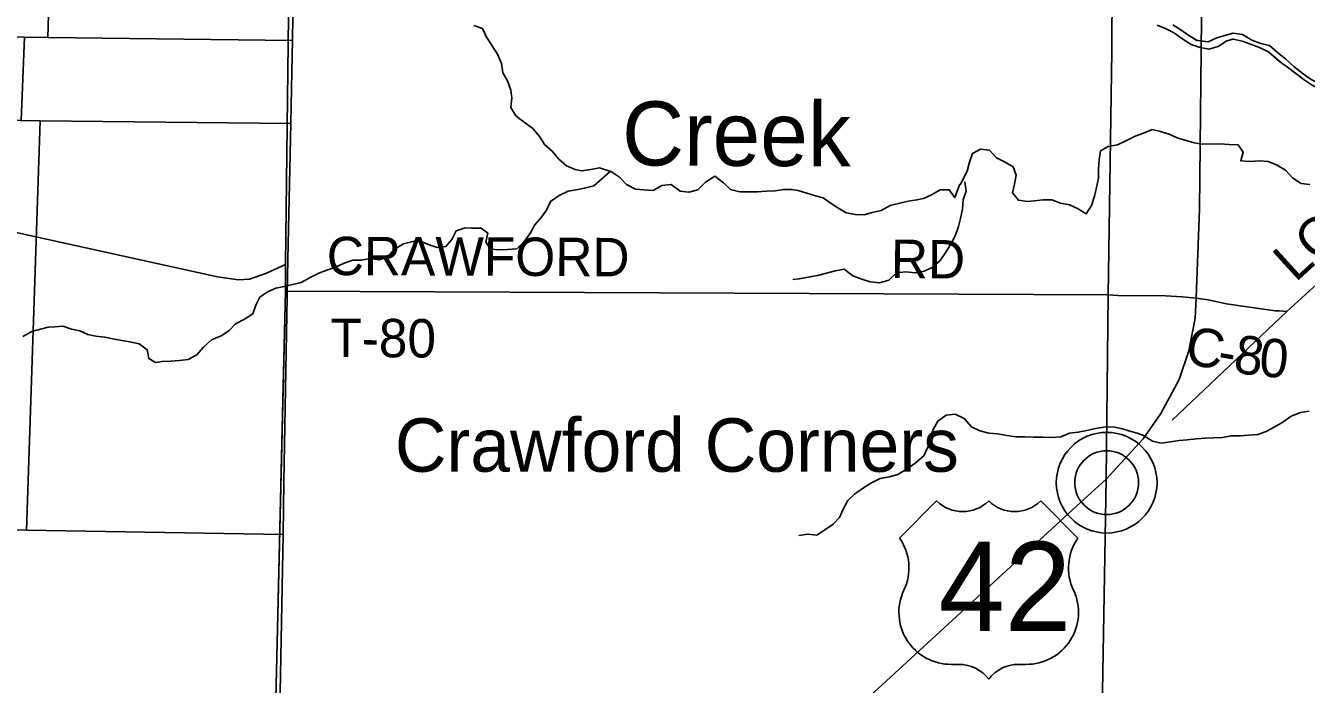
# Model space of a CAD drawing. Extents: x 1985906 to 2277390, y 930619 to 1324581.
# Drawn here: x 2082997 to 2092990, y 1095195 to 1100338 of the extents above; entities that cross this region are included whole.
import ezdxf

# ---------------------------------------------------------------- set-up
doc = ezdxf.new("R2010")
doc.units = 0
for name, color, linetype in [('GM_X_County_Road', 7, 'Continuous'), ('GM_X_County_Road_Text', 7, 'Continuous'), ('GM_X_Minor_River', 7, 'Continuous'), ('GM_X_Minor_River_Text', 7, 'Continuous'), ('GM_X_Section', 7, 'Continuous'), ('GM_X_Township', 7, 'Continuous'), ('GM_X_Township_Road', 7, 'Continuous'), ('GM_X_Township_Road_Text', 7, 'Continuous'), ('GM_X_Unincorporated', 7, 'Continuous'), ('GM_X_Unincorporated_Location', 7, 'Continuous'), ('GM_X_Unincorporated_Text', 7, 'Continuous'), ('GM_X_US_Location', 7, 'Continuous'), ('GM_X_US_Route', 7, 'Continuous'), ('GM_X_US_Shield', 7, 'Continuous')]:
    doc.layers.add(name, color=color, linetype=linetype)

msp = doc.modelspace()

# ---------------------------------------------------------------- linework, layer by layer
at = {"layer": 'GM_X_County_Road'}
for points in [[(2092835.8, 1098106.8), (2094737.5, 1099839.9), (2094991.6, 1100073.3), (2095891.8, 1100888.3), (2096279.9, 1101240.5), (2097065.9, 1101987), (2097986, 1102846.2), (2098027.9, 1102904.5), (2098039.7, 1102973.9)], [(2091426.9, 1096797.6), (2091443.7, 1098236.8), (2091472.1, 1100137.2), (2091477.9, 1101167.3), (2091500, 1102817.7)], [(2092129.1, 1098210.1), (2092222.9, 1098198.3), (2092365.6, 1098166.9), (2092546.5, 1098139.6), (2092655, 1098124.1), (2092745.4, 1098112.4), (2092773.5, 1098110.6), (2092835.8, 1098106.8)], [(2091382.8, 1089760), (2091352.2, 1091013.4), (2091377.5, 1093933.4), (2091426.9, 1096797.6)]]:
    msp.add_lwpolyline(points, dxfattribs=at)
at = {"layer": 'GM_X_Minor_River'}
for points in [[(2086495, 1100337.5), (2086561.4, 1100314), (2086592.1, 1100248), (2086636.9, 1100180.1), (2086679.6, 1100114.1), (2086710.3, 1100042.1), (2086719, 1099969.9), (2086757.7, 1099906), (2086782.4, 1099833.9), (2086791, 1099771.8), (2086783.6, 1099699.5), (2086822.3, 1099633.5), (2086887, 1099583.8), (2086953.7, 1099534.2), (2087008.4, 1099470.4), (2087045.1, 1099410.4), (2087105.7, 1099358.7), (2087154.5, 1099296.9), (2087217.2, 1099243.1), (2087283.6, 1099215.6), (2087333.9, 1099203.9), (2087406.1, 1099214.5), (2087474.2, 1099227), (2087569.3, 1099196.3)], [(2091824.1, 1100342), (2091896.6, 1100312.4), (2091961.1, 1100278.8), (2092025.8, 1100233.1), (2092090.4, 1100189.4), (2092160.8, 1100167.9), (2092229.2, 1100154.4), (2092301.3, 1100175), (2092369.1, 1100219.7), (2092419.2, 1100232.1), (2092487.6, 1100216.6), (2092554, 1100193), (2092622.5, 1100167.4), (2092695, 1100131.8), (2092780.5, 1100057.9)], [(2091824.1, 1100342), (2091896.6, 1100312.4), (2091961.1, 1100278.8), (2092025.8, 1100233.1), (2092090.4, 1100189.4), (2092160.8, 1100167.9), (2092229.2, 1100154.4), (2092301.3, 1100175), (2092369.1, 1100219.7), (2092419.2, 1100232.1), (2092487.6, 1100216.6), (2092554, 1100193), (2092622.5, 1100167.4), (2092695, 1100131.8), (2092787, 1100052.2)], [(2092134, 1100222.1), (2092073.6, 1100260.3), (2092011, 1100304), (2091948.4, 1100343.7)], [(2092136.2, 1100220.7), (2092073.6, 1100260.3), (2092011, 1100304), (2091948.4, 1100343.7)], [(2093421.7, 1099748.2), (2093352.5, 1099775.6), (2093302.2, 1099789.2), (2093235.8, 1099810.8), (2093169.2, 1099854.5), (2093098.7, 1099880), (2093028.1, 1099917.6), (2092963.5, 1099961.3), (2092894.8, 1100016.9), (2092830, 1100074.7), (2092763.3, 1100128.3), (2092702.6, 1100182.1), (2092634.3, 1100197.6), (2092563.8, 1100225.2), (2092491.1, 1100268.8), (2092418.8, 1100278.3), (2092352.7, 1100261.7), (2092290.6, 1100243.2), (2092222.7, 1100210.5), (2092126.7, 1100223)], [(2093420.9, 1099747.4), (2093352.5, 1099775.6), (2093302.2, 1099789.2), (2093235.8, 1099810.8), (2093169.2, 1099854.5), (2093098.7, 1099880), (2093028.1, 1099917.6), (2092963.5, 1099961.3), (2092894.8, 1100016.9), (2092830, 1100074.7), (2092763.3, 1100128.3), (2092702.6, 1100182.1), (2092634.3, 1100197.6), (2092563.8, 1100225.2), (2092491.1, 1100268.8), (2092418.8, 1100278.3), (2092352.7, 1100261.7), (2092290.6, 1100243.2), (2092222.7, 1100210.5), (2092134, 1100222.1)], [(2092780, 1100058.2), (2092842.6, 1100012.5), (2092907.3, 1099962.9), (2092971.9, 1099915.2), (2093034.5, 1099873.5), (2093103.1, 1099839.9), (2093169.5, 1099816.3), (2093232.3, 1099754.6), (2093300.9, 1099717), (2093369.4, 1099685.4), (2093439.7, 1099677.9), (2093504, 1099670.4), (2093576.6, 1099628.8), (2093648.9, 1099621.3), (2093699.1, 1099625.7), (2093769.2, 1099642.3), (2093833.4, 1099650.8), (2093924.9, 1099659.1)], [(2092780.5, 1100057.9), (2092842.6, 1100012.5), (2092907.3, 1099962.9), (2092971.9, 1099915.2), (2093034.5, 1099873.5), (2093103.1, 1099839.9), (2093169.5, 1099816.3), (2093232.3, 1099754.6), (2093300.9, 1099717), (2093369.4, 1099685.4), (2093439.7, 1099677.9), (2093504, 1099670.4), (2093576.6, 1099628.8), (2093648.9, 1099621.3), (2093699.1, 1099625.7), (2093769.2, 1099642.3), (2093833.4, 1099650.8), (2093925.5, 1099659.2)], [(2090287.7, 1099094.7), (2090342.8, 1099200.7), (2090362.2, 1099273.1), (2090385.7, 1099339.5), (2090447.6, 1099374.1), (2090518, 1099364.6), (2090572.7, 1099306.8), (2090635.2, 1099275.1), (2090701.7, 1099235.5), (2090726.4, 1099169.4), (2090713, 1099101.1), (2090695.5, 1099032.7), (2090742.2, 1098974.9), (2090814.5, 1098965.4), (2090864.7, 1098969.8), (2090934.8, 1098978.3), (2091003.1, 1098976.9), (2091071.6, 1098951.3), (2091141.9, 1098937.8), (2091204.4, 1098910.1), (2091271, 1098868.5), (2091312.6, 1098933.1), (2091336, 1099005.5), (2091351.5, 1099073.9), (2091368.9, 1099146.2), (2091368.3, 1099216.5), (2091373.7, 1099288.8), (2091383.1, 1099359.1), (2091443, 1099393.7), (2091515.2, 1099408.3), (2091585.1, 1099440.9), (2091653.1, 1099473.6), (2091719.1, 1099498.2), (2091787.1, 1099526.8), (2091851.5, 1099511.2), (2091917.9, 1099491.6), (2091980.4, 1099462), (2092052.8, 1099440.5), (2092115.2, 1099422.9), (2092179.5, 1099413.3), (2092318, 1099414.4), (2092386.3, 1099410.9), (2092456.5, 1099407.4), (2092497.2, 1099349.6), (2092477.7, 1099283.2), (2092548, 1099277.7), (2092620.2, 1099282.2), (2092690.5, 1099276.8), (2092757, 1099251.2), (2092825.6, 1099209.6), (2092882.3, 1099149.8), (2092948.9, 1099106.1), (2093017.3, 1099098.6)], [(2082973.6, 1097912.1), (2083045.5, 1097950.7), (2083113.6, 1097969.3), (2083173.7, 1097983.8), (2083223.9, 1097986.2), (2083288, 1097990.7), (2083354.5, 1097967.2), (2083418.8, 1097955.6), (2083483.3, 1097926), (2083545.7, 1097912.4), (2083614, 1097904.9), (2083678.3, 1097893.4), (2083746.7, 1097879.8), (2083811, 1097868.3), (2083883.4, 1097852.8), (2083944, 1097807.1), (2083958.7, 1097739), (2084011.1, 1097707.3), (2084061.2, 1097715.7), (2084129.4, 1097718.2), (2084197.7, 1097722.7), (2084263.8, 1097731.3), (2084333.7, 1097767.9), (2084385.4, 1097826.6), (2084447.1, 1097885.2), (2084521.1, 1097915.9), (2084581, 1097954.5), (2084634.7, 1098011.1), (2084704.6, 1098045.8), (2084770.5, 1098088.4), (2084792, 1098154.8), (2084823.6, 1098217.3), (2084883.4, 1098259.9), (2084949.4, 1098288.5), (2085013.5, 1098301), (2085079.6, 1098317.6), (2085147.7, 1098332.2), (2085215.6, 1098372.8), (2085283.6, 1098405.5), (2085347.6, 1098430), (2085413.6, 1098452.6), (2085481.6, 1098483.2), (2085549.6, 1098507.8), (2085617.9, 1098506.4), (2085686, 1098520.9), (2085754.3, 1098509.4), (2085818.4, 1098534), (2085876, 1098592.6), (2085945.9, 1098633.3), (2086018, 1098651.9), (2086082.3, 1098652.4), (2086144.7, 1098626.8), (2086207.1, 1098605.2), (2086275.3, 1098613.8), (2086323, 1098668.3), (2086356.5, 1098734.8), (2086426.6, 1098759.4), (2086476.8, 1098757.8), (2086551, 1098756.4), (2086603.6, 1098716.6), (2086588.1, 1098650.3), (2086624.7, 1098592.3), (2086693, 1098588.8), (2086757.2, 1098591.3), (2086829.4, 1098595.9), (2086889.1, 1098654.6), (2086934.7, 1098721.1), (2086970.3, 1098781.6), (2087020, 1098840.2), (2087061.6, 1098896.7), (2087093.2, 1098965.2), (2087159, 1099011.9), (2087230.9, 1099044.5), (2087291, 1099057), (2087357.2, 1099067.6), (2087429.3, 1099088.2), (2087493, 1099142.9), (2087557.1, 1099199.4)], [(2087568.8, 1099197.6), (2087631.4, 1099156), (2087686.1, 1099096.2), (2087754.7, 1099060.6), (2087821, 1099055.1), (2087893.3, 1099051.6), (2087961.2, 1099090.2), (2088033.4, 1099096.8), (2088104.1, 1099045.2), (2088172.4, 1099037.6), (2088240.5, 1099056.2), (2088300.2, 1099116.9), (2088374, 1099161.6), (2088440.7, 1099109.9), (2088497.4, 1099058.2), (2088569.8, 1099040.7), (2088638, 1099039.2), (2088706.3, 1099039.7), (2088776.5, 1099044.2), (2088844.7, 1099046.8), (2088910.9, 1099059.3), (2088973.1, 1099057.8), (2089023.3, 1099050.1), (2089091.7, 1099030.6), (2089160.2, 1099009), (2089220.5, 1098993.4), (2089273.1, 1098953.7), (2089333.6, 1098916), (2089398.2, 1098876.4), (2089470.6, 1098862.8), (2089538.8, 1098861.4), (2089600.9, 1098879.9), (2089673, 1098894.5), (2089740.9, 1098933.1), (2089817, 1098951.8), (2089883.2, 1098966.3), (2089951.3, 1098976.9), (2090001.4, 1098989.3), (2090063.4, 1099015.9), (2090131.3, 1099056.5), (2090203.5, 1099057.1), (2090246.2, 1098995.2), (2090284.6, 1099100.8)], [(2088982.4, 1098355.9), (2089032.6, 1098360.3), (2089102.8, 1098372.9), (2089174.9, 1098387.5), (2089245.1, 1098404.1), (2089313.2, 1098422.7), (2089383.4, 1098437.3), (2089450.1, 1098385.5), (2089520.6, 1098357.9), (2089587, 1098338.3), (2089659.4, 1098328.8), (2089731.5, 1098351.5), (2089791.3, 1098408.2), (2089863.6, 1098414.8), (2089935.9, 1098407.3), (2090008.1, 1098419.9), (2090070.2, 1098448.5), (2090132, 1098503.2), (2090177.6, 1098569.9), (2090217.3, 1098636.5), (2090252.9, 1098703.1), (2090276.4, 1098769.6), (2090293.9, 1098842.1), (2090305.5, 1098906.5), (2090310.9, 1098976.9), (2090334.5, 1099045.4), (2090325.8, 1099117.7)], [(2089028.6, 1096358.4), (2089098.8, 1096369), (2089171.2, 1096359.5), (2089233.1, 1096402.2), (2089297, 1096446.9), (2089346.8, 1096497.5), (2089376.4, 1096564.1), (2089412, 1096630.7), (2089463.8, 1096681.3), (2089525.8, 1096724), (2089591.7, 1096766.7), (2089663.7, 1096801.4), (2089735.9, 1096816), (2089802, 1096834.6), (2089874, 1096877.3), (2089935.9, 1096922), (2090003.7, 1096978.8), (2090037.3, 1097047.4), (2090054.8, 1097111.9), (2090078.3, 1097184.4), (2090113.9, 1097251), (2090177.8, 1097297.7), (2090250.1, 1097304.3), (2090318.6, 1097270.6), (2090377.4, 1097204.7), (2090441.9, 1097175.1), (2090512.4, 1097157.5), (2090578.7, 1097150), (2090653.1, 1097138.5), (2090721.4, 1097129), (2090791.8, 1097127.5), (2090864.1, 1097124), (2090930.3, 1097124.5), (2091002.7, 1097123.1), (2091074.9, 1097127.6), (2091141, 1097156.3), (2091209.2, 1097164.8), (2091275.4, 1097177.4), (2091345.5, 1097192), (2091409.7, 1097202.5), (2091482, 1097207.1), (2091554.4, 1097189.5), (2091604.7, 1097173.8), (2091669.2, 1097156.2), (2091719.5, 1097138.5), (2091790.2, 1097092.8), (2091856.6, 1097077.3), (2091928.8, 1097087.9), (2091997, 1097098.4), (2092059.2, 1097104.9), (2092133.4, 1097111.5), (2092203.7, 1097116.1), (2092267.9, 1097120.6), (2092336.2, 1097123.1), (2092402.3, 1097135.7), (2092474.6, 1097136.2), (2092538.9, 1097140.8), (2092611.1, 1097147.3), (2092675.2, 1097169.9), (2092737.2, 1097202.6), (2092805.1, 1097243.3), (2092871, 1097290), (2092943.1, 1097316.7), (2093011.3, 1097327.2)]]:
    msp.add_lwpolyline(points, dxfattribs=at)
at = {"layer": 'GM_X_Section'}
for points in [[(2083234.4, 1102491.7), (2083171.1, 1100245.7), (2082988.8, 1100248), (2081466.9, 1100267.5), (2081537.3, 1102728.7)], [(2085093.6, 1101337.2), (2085078.7, 1100221.4), (2083171.1, 1100245.7), (2083234.4, 1102491.7)]]:
    msp.add_lwpolyline(points, dxfattribs=at)
for points in [[(2083171.1, 1100245.7), (2085078.7, 1100221.4), (2085073.7, 1099979.4), (2085065.4, 1099573), (2083110.8, 1099595), (2082962, 1099596.6), (2082988.8, 1100248)], [(2082962, 1099596.6), (2083110.8, 1099595), (2083004.3, 1096399.8), (2081921.6, 1096419), (2081905.6, 1096777.6), (2081983.8, 1099608.7)], [(2085065.4, 1099573), (2085043.6, 1098515.6), (2085012.3, 1096775.4), (2085005.1, 1096364.2), (2083004.3, 1096399.8), (2083110.8, 1099595)], [(2083004.3, 1096399.8), (2085005.1, 1096364.2), (2084981.8, 1095135.2), (2084978.4, 1094957.4), (2083372.9, 1094997.5), (2081872.9, 1095035), (2081921.6, 1096419)]]:
    msp.add_lwpolyline(points, close=True, dxfattribs=at)
at = {"layer": 'GM_X_Township'}
for points in [[(2096607.4, 1089692.6), (2091363.3, 1089785.7), (2084867.6, 1089884.3), (2084882.5, 1090809.6), (2084914.3, 1093446.7), (2084916.2, 1093654.1), (2085024.3, 1098265.8), (2085023.9, 1098473.4), (2085073.8, 1102568.7), (2085080.2, 1102788.8), (2085158.3, 1108209.7), (2085192.2, 1109330.7), (2085243.4, 1113383.3), (2085328.7, 1116004.2), (2091530.9, 1115990.8), (2095790.6, 1115975.2)], [(2085073.8, 1102568.7), (2085023.9, 1098473.4), (2085024.3, 1098265.8), (2084916.2, 1093654.1), (2084914.3, 1093446.7), (2084882.5, 1090809.6), (2084867.6, 1089884.3), (2084803.1, 1089885.3), (2083902.6, 1089896.2), (2079512.8, 1089938.5), (2076166.2, 1089991.2), (2072191.8, 1090056.1), (2071379.5, 1090058.7), (2070831.7, 1090054.3), (2068676.9, 1090072), (2066117, 1090095.3)]]:
    msp.add_lwpolyline(points, dxfattribs=at)
at = {"layer": 'GM_X_Township_Road'}
for points in [[(2085023.8, 1098473.4), (2085073.8, 1102568.7)], [(2079688, 1099164.8), (2080608.5, 1099154.8), (2080916.1, 1099150.1), (2081254.6, 1099099.9), (2081846, 1098959.7), (2084493, 1098377.9), (2084658.3, 1098352.7), (2084744.6, 1098358.2), (2084876.4, 1098404.6), (2085023.8, 1098473.4)], [(2085024.3, 1098265.8), (2085023.8, 1098473.4)], [(2085004.4, 1097417.7), (2085024.3, 1098265.8)], [(2085024.3, 1098265.8), (2091443.7, 1098236.8)], [(2091443.7, 1098236.8), (2091558.2, 1098229.4), (2091700.7, 1098230), (2091889.5, 1098228.8), (2092020, 1098219.4), (2092129.1, 1098210.1)], [(2091941.2, 1097258.3), (2092835.8, 1098106.8)], [(2084954.7, 1095297.4), (2085004.4, 1097417.7)], [(2084916.1, 1093654.1), (2084954.7, 1095297.4)]]:
    msp.add_lwpolyline(points, dxfattribs=at)
at = {"layer": 'GM_X_Unincorporated'}
for radius in [392.8, 249]:
    msp.add_circle((2091431.3, 1096769.8), radius, dxfattribs=at)
at = {"layer": 'GM_X_Unincorporated_Location'}
msp.add_line((2091431.3, 1096769.8), (2091431.3, 1096769.8), dxfattribs=at)
at = {"layer": 'GM_X_US_Route'}
for points in [[(2091196.8, 1096586), (2091426.9, 1096797.6), (2091715.6, 1097111.6), (2091852.7, 1097308.7), (2091996.6, 1097576.1), (2092073, 1097798.2), (2092122.6, 1098054), (2092129.1, 1098210.1), (2092155.3, 1098905.1), (2092173.5, 1100641), (2092173.5, 1101109.2), (2092173.5, 1101110.3)], [(2083885.6, 1089880.5), (2084882.5, 1090809.6), (2087744.8, 1093412.1), (2091196.8, 1096586), (2091196.8, 1096586)]]:
    msp.add_lwpolyline(points, dxfattribs=at)
at = {"layer": 'GM_X_US_Shield'}
for p, q in [((2090104.9, 1096627.7), (2089814.9, 1096337.6)), ((2091207.1, 1096337.6), (2090917, 1096627.7)), ((2090220.9, 1095351.5), (2090278.9, 1095351.5)), ((2090743, 1095351.5), (2090801, 1095351.5))]:
    msp.add_line(p, q, dxfattribs=at)
for centre, radius, start, end in [((2090307.9, 1096834.8), 290, 225.573, 314.427), ((2090714, 1096834.8), 290, 225.573, 314.427), ((2089482.3, 1096104.7), 406.1, 334.54712, 35.00093), ((2091539.7, 1096104.7), 406.1, 144.99907, 205.45288), ((2090216.4, 1095757.5), 406.1, 154.83192, 270.63826), ((2090805.5, 1095757.5), 406.1, 269.36174, 25.16808), ((2090278.9, 1095061.5), 290, 36.8699, 90), ((2090743, 1095061.5), 290, 90, 143.1301)]:
    msp.add_arc(centre, radius, start, end, dxfattribs=at)

# ---------------------------------------------------------------- texts
at = {"layer": 'GM_X_County_Road_Text'}
for s, rotation, p in [('LODI', 42.35107, (2092904.3, 1098328.6)), ('C', 348.47919, (2092031.7, 1097704.9)), ('8', 351.56095, (2092412, 1097632.4)), ('0', 354.88762, (2092613.7, 1097603)), ('-', 350.53621, (2092284.7, 1097653.6))]:
    msp.add_text(s, height=300, rotation=rotation, dxfattribs=at).set_placement(p)
at = {"layer": 'GM_X_Minor_River_Text'}
msp.add_text('Creek', height=500.19, rotation=359.74444, dxfattribs=at).set_placement((2087649.5, 1099247.1))
at = {"layer": 'GM_X_Township_Road_Text'}
for s, rotation, p in [('CRAWFORD', 359.75736, (2085345.9, 1098390.2)), ('RD', 359.50635, (2089746.4, 1098368.1)), ('T-80', 359.64652, (2085373, 1097751.5))]:
    msp.add_text(s, height=300, rotation=rotation, dxfattribs=at).set_placement(p)
at = {"layer": 'GM_X_Unincorporated_Text'}
msp.add_text('Crawford Corners', height=417, rotation=0.00001, dxfattribs=at).set_placement((2085877.8, 1096855.2))
at = {"layer": 'GM_X_US_Location'}
for s in ['/', '0']:
    msp.add_text(s, height=1, dxfattribs=at).set_placement((2090510.6, 1095955.1))
msp.add_text('42', height=1, rotation=0.00001, dxfattribs=at).set_placement((2090304.2, 1095748.1))
at = {"layer": 'GM_X_US_Shield'}
msp.add_text('42', height=696.1, dxfattribs=at).set_placement((2090119.1, 1095612.5))

doc.saveas('drawing.dxf')
